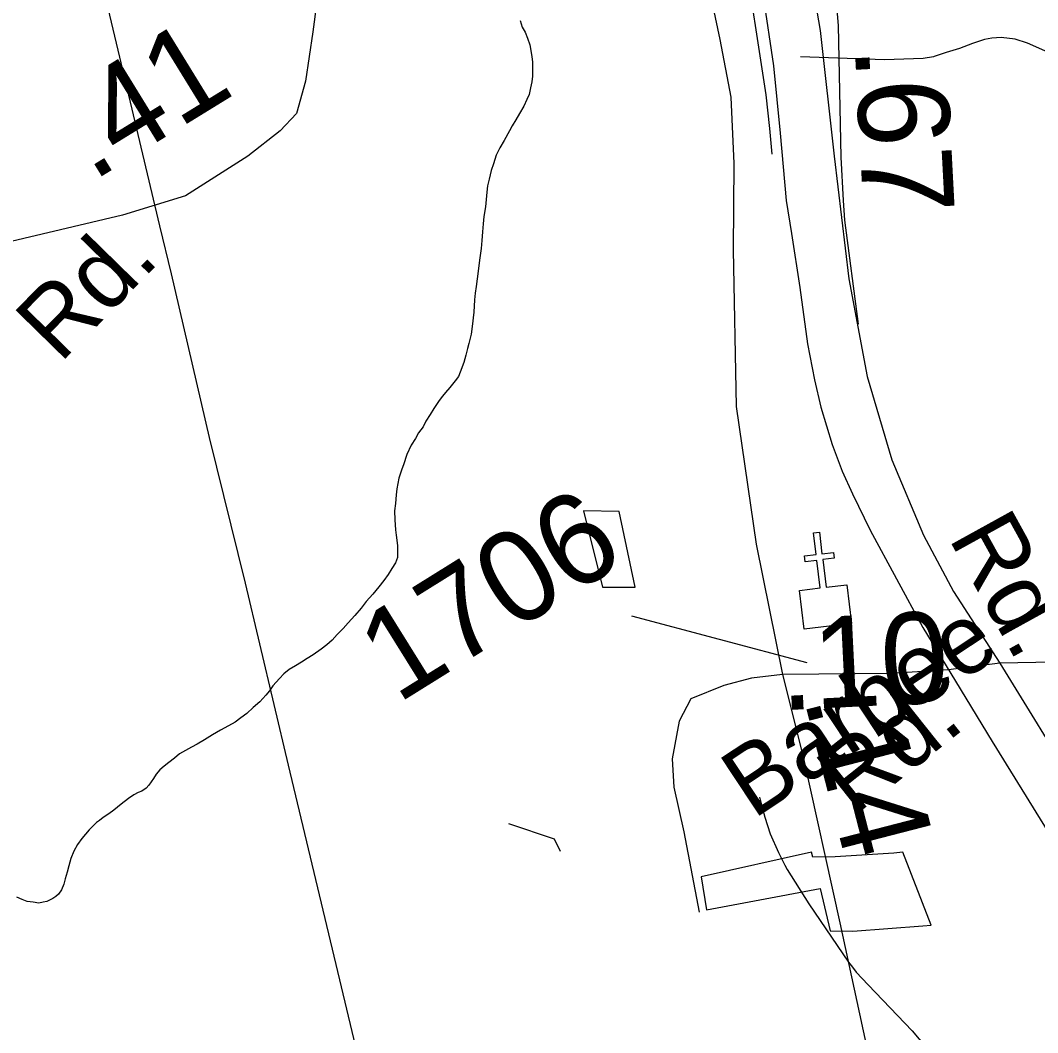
# Model space of a CAD drawing. Extents: x 2001466 to 31450019, y -30647475 to 847247.
# Drawn here: x 2044369 to 2047154, y 764118 to 766890 of the extents above; entities that cross this region are included whole.
import ezdxf

# ---------------------------------------------------------------- set-up
doc = ezdxf.new("R2010")
doc.units = 0
for name, color, linetype in [('Exist Boundary Political City Limit New Hole', 7, 'Continuous'), ('Exist Cultural Church CELL', 7, 'Continuous'), ('Exist Hydrographic Misc Water Feature', 7, 'Continuous'), ('Exist Railroad Mainline', 7, 'Continuous'), ('Exist Railroad Siding', 7, 'Continuous'), ('Exist Road Non-System Type 51', 7, 'Continuous'), ('Exist Road Primary NC Attributed', 7, 'Continuous'), ('Exist Road Primary NC Label', 7, 'Continuous'), ('Exist Road Primary NC Service Mileage Hundredths English Label', 7, 'Continuous'), ('Exist Road Secondary Mileage Hundredths English Label', 7, 'Continuous'), ('Exist Road Secondary Type 41 Attributed', 7, 'Continuous'), ('Exist Road Secondary Type 51 Attributed', 7, 'Continuous'), ('Exist Road Secondary Type 51 Label', 7, 'Continuous'), ('Exist Road Secondary Type 51 Number Label', 7, 'Continuous'), ('Exist Utilities Electrical Transmission Line', 7, 'Continuous'), ('Map Preparation Boundary City Limit Buffer Line', 7, 'Continuous'), ('Prop Road Primary Interstate Projected', 7, 'Continuous')]:
    doc.layers.add(name, color=color, linetype=linetype)

msp = doc.modelspace()

# ---------------------------------------------------------------- linework, layer by layer
at = {"layer": 'Exist Boundary Political City Limit New Hole'}
for points in [[(2046008.6, 765545.1), (2045910.6, 765546.3), (2045962.4, 765338.1), (2046051.9, 765337.6), (2046008.6, 765545.1)], [(2046232.8, 764544.9), (2046247.8, 764454.4), (2046378.9, 764479.1), (2046558.8, 764512.8), (2046586.2, 764396.7), (2046648, 764396.2), (2046839.5, 764410.4), (2046862.6, 764412.2), (2046784.8, 764611.8), (2046760.8, 764609.8), (2046600, 764599), (2046538.5, 764598.3), (2046535.2, 764612.1), (2046232.8, 764544.9)]]:
    msp.add_lwpolyline(points, dxfattribs=at)
at = {"layer": 'Exist Cultural Church CELL'}
msp.add_lwpolyline([(2046502.4, 765328.5), (2046558.9, 765335.5), (2046549.7, 765411.1), (2046518, 765407.2), (2046516, 765423.1), (2046547.8, 765426.9), (2046540.6, 765486.6), (2046556.5, 765488.6), (2046563.7, 765428.9), (2046595.5, 765432.7), (2046597.4, 765416.8), (2046565.6, 765413), (2046574.8, 765337.4), (2046632, 765344.2), (2046644.8, 765238.5), (2046515.2, 765222.9)], close=True, dxfattribs=at)
at = {"layer": 'Exist Hydrographic Misc Water Feature'}
for points in [[(2045737.2, 766888.9), (2045743.3, 766871), (2045751.3, 766857), (2045757.3, 766841), (2045763.4, 766823), (2045769.6, 766791), (2045771.4, 766775), (2045771.4, 766753), (2045771.4, 766737), (2045769.6, 766721), (2045765.7, 766705), (2045761.6, 766687), (2045755.6, 766673), (2045747.6, 766655), (2045735.7, 766635), (2045725.7, 766616.9), (2045715.8, 766601), (2045707.9, 766587), (2045693.9, 766560.9), (2045681.8, 766540.9), (2045672, 766520.9), (2045664, 766496.9), (2045658, 766478.9), (2045652.1, 766454.9), (2045648.2, 766436.8), (2045646.1, 766418.8), (2045642.2, 766378.8), (2045638.1, 766352.8), (2045636.3, 766332.8), (2045634.4, 766310.8), (2045632.4, 766286.8), (2045630.5, 766264.8), (2045626.4, 766232.8), (2045622.5, 766202.8), (2045616.6, 766160.8), (2045614.6, 766142.8), (2045612.7, 766124.8), (2045610.7, 766090.8), (2045608.8, 766074.8), (2045606.8, 766058.8), (2045602.9, 766030.8), (2045596.9, 766004.8), (2045593, 765990.8), (2045588.9, 765972.8), (2045583, 765952.8), (2045573.1, 765926.7), (2045569, 765914.7), (2045559.2, 765902.7), (2045545, 765884.8), (2045533.1, 765870.7), (2045525.1, 765860.7), (2045515.3, 765848.7), (2045501.2, 765826.6), (2045491.3, 765810.6), (2045479.4, 765792.6), (2045471.4, 765776.6), (2045459.3, 765760.5), (2045451.3, 765744.6), (2045439.4, 765726.6), (2045427.5, 765700.6), (2045417.7, 765672.5), (2045413.6, 765660.5), (2045405.6, 765636.5), (2045399.7, 765606.5), (2045397.8, 765590.5), (2045395.8, 765566.5), (2045393.7, 765546.5), (2045393.9, 765522.5), (2045395.8, 765494.5), (2045397.8, 765480.5), (2045400.1, 765466.5), (2045401.9, 765450.5), (2045401.9, 765434.5), (2045401.9, 765418.5), (2045396, 765404.5), (2045386.1, 765388.5), (2045376.1, 765372.5), (2045364.2, 765356.4), (2045350.2, 765338.4), (2045334.2, 765318.5), (2045316.2, 765298.4), (2045302.3, 765280.4), (2045284.4, 765260.3), (2045266.4, 765240.3), (2045252.4, 765224.2), (2045236.4, 765208.2), (2045222.5, 765192.2), (2045208.5, 765180.2), (2045192.6, 765168.2), (2045170.4, 765152.1), (2045154.6, 765142.1), (2045138.6, 765132.1), (2045122.6, 765122.1), (2045104.6, 765112), (2045090.6, 765100), (2045078.5, 765088), (2045060.7, 765067.9), (2045050.7, 765053.9), (2045040.8, 765041.9), (2045024.8, 765023.8)], [(2045024.8, 765023.8), (2045006.8, 765007.9), (2044988.9, 764991.8), (2044972.9, 764979.8), (2044957, 764967.7), (2044938.9, 764957.7), (2044917, 764945.7), (2044895, 764933.7), (2044873.1, 764919.6), (2044853, 764907.5), (2044837.2, 764899.5), (2044805, 764881.5), (2044791.1, 764869.5), (2044775.1, 764857.4), (2044763.2, 764847.4), (2044751.3, 764837.4), (2044741.2, 764825.4), (2044733.2, 764813.4), (2044721.1, 764795.4), (2044713.1, 764787.4), (2044701.3, 764779.3), (2044691.4, 764775.3), (2044679.3, 764769.3), (2044665.4, 764759.2), (2044645.3, 764743.2), (2044625.4, 764727.2), (2044611.4, 764717.2), (2044595.4, 764707.1), (2044585.4, 764699.1), (2044577.4, 764693.1), (2044567.6, 764683), (2044557.5, 764673.1), (2044547.5, 764661.1), (2044537.6, 764649.1), (2044525.5, 764633), (2044515.7, 764615), (2044507.7, 764595), (2044501.7, 764575), (2044497.6, 764557), (2044491.7, 764539), (2044487.8, 764524.9), (2044481.8, 764508.9), (2044473.8, 764496.9), (2044465.9, 764490.9), (2044457.9, 764484.9), (2044441.9, 764476.9), (2044431.8, 764474.9), (2044419.9, 764472.9), (2044403.9, 764474.8), (2044387.9, 764476.8), (2044373.8, 764482.7), (2044359.8, 764488.7)], [(2046392.7, 764762.7), (2046394.2, 764755.4), (2046407.1, 764708.2), (2046422, 764662.2)], [(2045847.6, 764614.2), (2045831.6, 764647.4), (2045706.5, 764689.3)], [(2046422, 764662.2), (2046444.2, 764611.6), (2046462.2, 764576.6)], [(2046422, 764662.2), (2046444.2, 764611.6), (2046462.2, 764576.6)], [(2046462.2, 764576.6), (2046468.2, 764564.9), (2046528.1, 764470.2)], [(2046528.1, 764470.2), (2046636.1, 764310.5), (2046647, 764296.8)], [(2046528.1, 764470.2), (2046636.1, 764310.5), (2046647, 764296.8)], [(2046647, 764296.8), (2046657, 764284), (2046673.9, 764266.3)], [(2046647, 764296.8), (2046657, 764284), (2046673.9, 764266.3)], [(2046673.9, 764266.3), (2046690.1, 764249.2), (2046810.2, 764122.8), (2046849.2, 764077.2), (2046863.5, 764058.4)], [(2046673.9, 764266.3), (2046690.1, 764249.2), (2046810.2, 764122.8), (2046849.2, 764077.2), (2046863.5, 764058.4)]]:
    msp.add_lwpolyline(points, dxfattribs=at)
at = {"layer": 'Exist Railroad Mainline'}
for points in [[(2046403.1, 766956.1), (2046431.2, 766765.5), (2046449.5, 766581.2), (2046465.7, 766396.8), (2046479.9, 766306.5), (2046502.8, 766158.1), (2046523.7, 766003.6), (2046543.6, 765905.2), (2046560.1, 765830.9), (2046592, 765728.2), (2046618.5, 765655.7), (2046647.3, 765593.1), (2046695.2, 765494.1), (2046839.8, 765227.1), (2046928.9, 765080.5)], [(2046928.9, 765080.5), (2047029.4, 764915.2), (2047323.7, 764439.2), (2047618, 763963.2), (2047953.1, 763434.3), (2048319.7, 762859.2)]]:
    msp.add_lwpolyline(points, dxfattribs=at)
at = {"layer": 'Exist Railroad Siding'}
msp.add_lwpolyline([(2046369.1, 766952.8), (2046388.5, 766828.4), (2046409.6, 766686), (2046419.7, 766593.8), (2046426.3, 766523.6)], dxfattribs=at)
at = {"layer": 'Exist Road Non-System Type 51'}
for points in [[(2047588, 766749.3), (2047556.4, 766746.4), (2047430.2, 766739), (2047380.2, 766740), (2047318.4, 766747.3), (2047286.5, 766753.9), (2047254.7, 766764.6), (2047215.1, 766783.4), (2047173.6, 766806.2), (2047126, 766827.2), (2047092.2, 766837.9), (2047054.3, 766842.7), (2047028.3, 766841.2), (2047008.2, 766837.6), (2046976, 766826.3), (2046939.7, 766813), (2046903.5, 766801.8), (2046871.2, 766790.4), (2046869.1, 766790)], [(2046869.1, 766790), (2046841.1, 766785), (2046735, 766781.2), (2046505.2, 766789.9)], [(2046456, 765098.6), (2046370.7, 765088.2), (2046295.1, 765068.8), (2046205, 765031.8), (2046172.8, 764970.6), (2046153.5, 764867.5), (2046158.3, 764790.2), (2046185.7, 764667.8), (2046227.5, 764448)]]:
    msp.add_lwpolyline(points, dxfattribs=at)
at = {"layer": 'Exist Road Primary NC Attributed'}
for points in [[(2045849.8, 768387.1), (2046062.7, 768029.3), (2046268.6, 767696), (2046416.7, 767415), (2046476.2, 767250.8), (2046521.3, 767080.1), (2046558.3, 766861.9), (2046596.9, 766518.1), (2046637.1, 766181.5), (2046687, 765914.2), (2046754.6, 765686.3), (2046841.5, 765480.2), (2046923.6, 765325.6), (2047050.7, 765129.9)], [(2047050.7, 765129.9), (2047264.7, 764781.3), (2047473.9, 764442.3), (2047691.2, 764105.8), (2047924.5, 763733), (2048087, 763478.6), (2048259.2, 763197.6), (2048470, 762874.7)]]:
    msp.add_lwpolyline(points, dxfattribs=at)
at = {"layer": 'Exist Road Secondary Type 41 Attributed'}
for points in [[(2045689.8, 768180.3), (2045581.9, 768138), (2045532.7, 768114.4), (2045488.9, 768081.3), (2045451.4, 768024.6), (2045422.6, 767958.3), (2045396.4, 767903.7), (2045375, 767829.9), (2045353.7, 767744.5), (2045340.8, 767598), (2045348.9, 767462.7), (2045348.9, 767385.4), (2045331.2, 767313.8), (2045273.2, 767215.5), (2045213.7, 767107.6), (2045189.6, 767011), (2045170.2, 766858), (2045149.3, 766723.5), (2045125.2, 766635), (2045080.1, 766586.7), (2044991.6, 766517.4), (2044821, 766409.5), (2044648.8, 766356.4), (2044072.7, 766220.3)], [(2050417.6, 764618.1), (2049962, 764688.9), (2049380.2, 764732.4), (2048939.2, 764756.5), (2048513.5, 764787.1), (2048392.8, 764800), (2048312.4, 764846.7), (2048248, 764888.6), (2048164.3, 764973.9), (2048101.5, 765038.4), (2048033.9, 765083.4), (2047959.9, 765110.8), (2047879.4, 765126.9), (2047674.2, 765131.8), (2047247.7, 765133.4), (2047050.7, 765129.9)]]:
    msp.add_lwpolyline(points, dxfattribs=at)
at = {"layer": 'Exist Road Secondary Type 51 Attributed'}
for points in [[(2045689.8, 768180.3), (2045766.8, 768047), (2045987.7, 767659.2), (2046121.3, 767411.2), (2046232.4, 767083.5), (2046283.8, 766837.1), (2046314.4, 766679.3), (2046322.5, 766498.1), (2046320.9, 766261.4), (2046328.9, 765832.2), (2046383.6, 765455.3), (2046456, 765098.6)], [(2047050.7, 765129.9), (2046910.2, 765111.3)], [(2046910.2, 765111.3), (2046753.7, 765101), (2046456, 765098.6)], [(2046456, 765098.6), (2046510.8, 764876.4), (2046612.1, 764418.2), (2046691, 764055.1), (2046710.3, 763927.9), (2046718.3, 763752.3), (2046713.5, 763315.1), (2046691, 762827.9), (2046694.2, 762644.4), (2046710.3, 762459.2), (2046737.7, 762291.7), (2046814.9, 762120.2), (2046967.8, 761841.2)]]:
    msp.add_lwpolyline(points, dxfattribs=at)
at = {"layer": 'Exist Road Secondary Type 51 Number Label'}
msp.add_line((2046523, 765130.8), (2046042.9, 765258.4), dxfattribs=at)
at = {"layer": 'Exist Utilities Electrical Transmission Line'}
for points in [[(2044435.3, 767652.1), (2044636, 766808.2), (2044750.2, 766327.3)], [(2044750.2, 766327.3), (2044781.5, 766195.2), (2044886.3, 765747.1), (2044984.2, 765349.1), (2045102, 764850.6), (2045247.6, 764243.6), (2045387.6, 763654.7), (2045501.6, 763168.4), (2045649.2, 762563.3), (2045735.7, 762195.6), (2045828, 761817.7), (2045951.1, 761285.1), (2045987.3, 761131.3)]]:
    msp.add_lwpolyline(points, dxfattribs=at)
at = {"layer": 'Map Preparation Boundary City Limit Buffer Line'}
for points in [[(2046008.6, 765545.1), (2045910.6, 765546.3), (2045962.4, 765338.1), (2046051.9, 765337.6), (2046008.6, 765545.1)], [(2046232.8, 764544.9), (2046247.8, 764454.4), (2046378.9, 764479.1), (2046558.8, 764512.8), (2046586.2, 764396.7), (2046648, 764396.2), (2046839.5, 764410.4), (2046862.6, 764412.2), (2046784.8, 764611.8), (2046760.8, 764609.8), (2046600, 764599), (2046538.5, 764598.3), (2046535.2, 764612.1), (2046232.8, 764544.9)]]:
    msp.add_lwpolyline(points, dxfattribs=at)
at = {"layer": 'Prop Road Primary Interstate Projected'}
msp.add_lwpolyline([(2046663.9, 766057.4), (2046626.3, 766342.8), (2046622.9, 766396.2), (2046616.2, 766514.7), (2046608.6, 766875.4), (2046598.4, 766995.9), (2046591.6, 767056.2), (2046580.5, 767144.8), (2046555.2, 767249.2), (2046534.6, 767320.4), (2046503, 767412.2), (2046450.7, 767513.4)], dxfattribs=at)

# ---------------------------------------------------------------- texts
at = {"layer": 'Exist Road Primary NC Label'}
msp.add_text('Rd.', height=190, rotation=298.8935, dxfattribs=at).set_placement((2046908.2, 765473.7))
at = {"layer": 'Exist Road Primary NC Service Mileage Hundredths English Label'}
msp.add_text('.67', height=250, rotation=273.0062, dxfattribs=at).set_placement((2046653.3, 766816.6))
at = {"layer": 'Exist Road Secondary Mileage Hundredths English Label'}
for s, rotation, p in [('.41', 31.6177, (2044565.9, 766446.8)), ('.10', 2.8167, (2046451.1, 765000.4)), ('.14', 284.4751, (2046513.6, 765032.5))]:
    msp.add_text(s, height=250, rotation=rotation, dxfattribs=at).set_placement(p)
at = {"layer": 'Exist Road Secondary Type 51 Label'}
for s, rotation, p in [('Rd.', 45.6135, (2044477.4, 765948.1)), ('Barbee', 33.5201, (2046375, 764700.5)), ('Rd.', 38.4677, (2046651, 764709.2))]:
    msp.add_text(s, height=190, rotation=rotation, dxfattribs=at).set_placement(p)
at = {"layer": 'Exist Road Secondary Type 51 Number Label'}
msp.add_text('1706', height=250, rotation=31.918, dxfattribs=at).set_placement((2045401.3, 765016.8))

doc.saveas('drawing.dxf')
